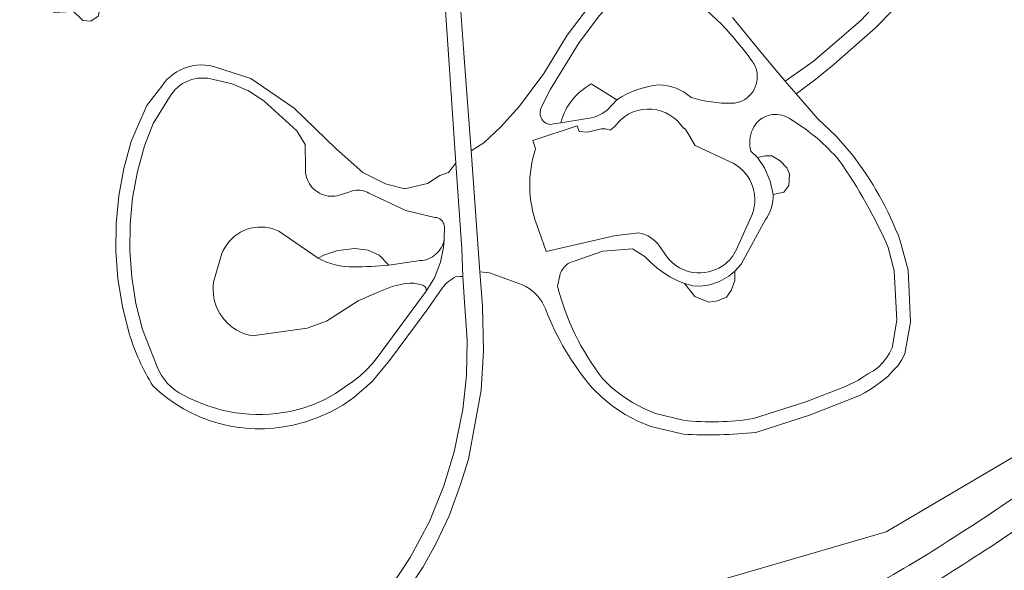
# Model space of a CAD drawing. Header units: metres. Extents: x 151448 to 154749, y 463108 to 465296.
# Tile 446 of 449: x 154552 to 154658, y 465149 to 465208. Entities that reach past the tile are written whole.
import ezdxf

# ---------------------------------------------------------------- set-up
doc = ezdxf.new("R2010")
doc.units = ezdxf.units.M
for name, color, linetype, lineweight in [('B-PV-GW-TALUD_KRUIN-G', 253, 'Continuous', 9), ('B-PV-OG-TERREIN_BEGROEID-GV', 253, 'Continuous', 9), ('B-PV-VH-GESLOTENVERHARDING_ASFALT-GV', 253, 'Continuous', 9), ('B-PV-VH-GESLOTENVERHARDING_BETON-GV', 253, 'Continuous', 9), ('B-PV-VH-OPENVERHARDING_BETONSTRAATSTEEN-GV', 253, 'Continuous', 9)]:
    doc.layers.add(name, color=color, linetype=linetype, lineweight=lineweight)

msp = doc.modelspace()

# ---------------------------------------------------------------- linework, layer by layer
at = {"layer": 'B-PV-GW-TALUD_KRUIN-G'}
for points in [[(154628.974, 465199.112, 0.4415524), (154631.72, 465202.347)], [(154610.49, 465197.022, -0.1785378), (154613.133, 465200.792)], [(154616.54, 465199.479, -0.1224681), (154621.081, 465201.101)], [(154621.081, 465201.101, -0.1868949), (154624.605, 465199.726)], [(154624.605, 465199.726, 0.0723464), (154628.974, 465199.112)]]:
    msp.add_lwpolyline(points, format="xyb", dxfattribs=at)
at = {"layer": 'B-PV-GW-TALUD_KRUIN-G', "flags": 128}
for points in [[(154613.133, 465200.792), (154613.769, 465201.222), (154616.54, 465199.479)], [(154609.299, 465196.821), (154610.49, 465197.022)]]:
    msp.add_lwpolyline(points, dxfattribs=at)
at = {"layer": 'B-PV-OG-TERREIN_BEGROEID-GV', "flags": 128}
for points in [[(154658.759, 465227.149), (154658.336, 465226.667), (154655.083, 465220.546), (154652.268, 465216.152), (154648.275, 465211.103), (154644.527, 465207.257), (154640.063, 465203.328), (154638.072, 465201.713), (154635.936, 465200.144), (154638.3, 465197.424), (154640.259, 465195.582), (154641.911, 465193.674)], [(154554.349, 465212.389), (154546.624, 465209.28), (154439.447, 465166.434), (154427.741, 465152.996), (154428.497, 465152.342), (154440.043, 465165.595), (154546.996, 465208.352), (154553.469, 465210.957), (154553.716, 465210.343), (154554.498, 465209.533), (154555.712, 465208.91), (154557.009, 465208.983), (154557.564, 465209.239), (154558.799, 465208.069), (154559.684, 465208.003), (154560.453, 465208.54), (154561.689, 465213.415), (154562.224, 465215.166), (154563.028, 465216.618), (154563.975, 465217.868), (154567.628, 465222.006), (154570.548, 465225.345), (154569.76, 465225.977)], [(154563.812, 465174.264), (154563.078, 465177.176), (154562.597, 465180.141), (154562.373, 465183.136), (154562.406, 465186.139), (154562.696, 465189.128), (154563.242, 465192.081), (154564.04, 465194.977), (154564.663, 465196.484), (154565.723, 465198.881), (154567.336, 465200.955), (154567.603, 465201.326), (154567.903, 465201.671), (154568.232, 465201.988), (154568.588, 465202.274), (154568.969, 465202.528), (154569.37, 465202.746), (154569.79, 465202.928), (154570.224, 465203.071), (154570.669, 465203.175), (154571.121, 465203.239), (154571.578, 465203.262), (154572.035, 465203.245), (154572.488, 465203.186), (154572.934, 465203.088), (154576.958, 465201.779), (154581.664, 465198.584), (154586.195, 465194.201), (154589.066, 465191.641), (154591.518, 465190.418), (154593.603, 465189.887), (154596.09, 465190.455), (154597.424, 465191.328), (154598.332, 465191.63), (154599.144, 465192.642), (154598.306, 465204.917), (154597.515, 465216.506)], [(154599.142, 465216.651), (154599.983, 465205.032), (154600.126, 465203.055), (154600.79, 465193.964), (154602.168, 465194.844), (154603.989, 465196.556), (154606.037, 465198.822), (154608.654, 465202.326), (154611.195, 465206.463), (154613.491, 465209.51)], [(154629.062, 465208.397), (154632.308, 465204.427), (154634.752, 465201.491), (154637.786, 465203.638), (154642.947, 465208.071), (154647.327, 465212.784)], [(154627.946, 465207.576), (154625.687, 465209.712), (154625.102, 465210.127), (154624.482, 465210.488), (154623.832, 465210.792), (154623.157, 465211.036), (154622.463, 465211.219), (154621.756, 465211.34), (154621.041, 465211.396), (154620.323, 465211.389), (154619.609, 465211.317), (154618.905, 465211.181), (154618.215, 465210.983), (154617.546, 465210.725), (154616.903, 465210.407), (154616.29, 465210.033), (154615.714, 465209.606), (154615.178, 465209.128), (154614.687, 465208.605), (154612.473, 465205.677), (154609.37, 465200.626), (154608.418, 465198.719)], [(154704.016, 465208.712), (154700.703, 465210.177), (154679.055, 465180.922), (154665.59, 465164.528), (154645.684, 465152.818), (154580.941, 465133.994), (154578.139, 465132.2), (154577.548, 465131.916), (154574.596, 465130.499), (154564.512, 465126.997), (154558.399, 465125.045), (154543.167, 465119.84), (154525.409, 465113.87), (154498.752, 465105.055), (154491.483, 465103.379), (154484.233, 465101.836), (154470.223, 465098.855), (154459.403, 465096.534), (154439.396, 465092.241), (154435.712, 465091.509), (154423.846, 465088.954)], [(154560.453, 465208.54), (154559.684, 465208.003), (154558.799, 465208.069), (154557.564, 465209.239)], [(154597.161, 465182.98), (154597.316, 465183.158), (154597.455, 465183.348), (154597.578, 465183.549), (154597.683, 465183.76), (154597.77, 465183.979), (154597.838, 465184.204), (154597.887, 465184.435), (154597.898, 465185.855), (154597.882, 465185.947), (154597.857, 465186.037), (154597.825, 465186.125), (154597.785, 465186.21), (154597.739, 465186.291), (154597.685, 465186.367), (154597.625, 465186.439), (154597.559, 465186.506), (154597.488, 465186.567), (154597.412, 465186.621), (154597.332, 465186.668), (154597.247, 465186.709), (154597.16, 465186.742), (154597.07, 465186.768), (154596.978, 465186.785), (154596.885, 465186.795), (154593.74, 465187.517), (154589.731, 465189.425), (154589.55, 465189.52), (154589.361, 465189.597), (154589.167, 465189.658), (154588.967, 465189.702), (154588.765, 465189.728), (154588.561, 465189.735), (154588.357, 465189.725), (154588.154, 465189.696), (154587.956, 465189.65), (154587.762, 465189.587), (154587.574, 465189.506), (154586.54, 465189.179), (154586.3, 465189.121), (154586.055, 465189.085), (154585.809, 465189.069), (154585.562, 465189.075), (154585.317, 465189.101), (154585.075, 465189.149), (154584.838, 465189.217), (154584.607, 465189.305), (154584.385, 465189.413), (154584.173, 465189.539), (154583.973, 465189.683), (154583.785, 465189.844), (154583.612, 465190.02), (154583.455, 465190.21), (154583.315, 465190.413), (154583.192, 465190.627), (154583.089, 465190.851), (154583.005, 465191.083), (154582.941, 465191.322), (154582.897, 465191.565), (154582.875, 465191.811), (154582.874, 465192.057), (154582.894, 465192.303), (154582.849, 465194.667), (154581.962, 465196.157), (154578.376, 465199.391), (154576.714, 465200.461), (154574.942, 465201.221), (154572.95, 465201.67), (154572.613, 465201.757), (154572.27, 465201.816), (154571.923, 465201.845), (154571.575, 465201.845), (154571.228, 465201.815), (154570.885, 465201.757), (154570.548, 465201.669), (154570.22, 465201.553), (154569.902, 465201.41), (154569.598, 465201.241), (154569.309, 465201.047), (154569.038, 465200.829), (154568.786, 465200.589), (154568.555, 465200.328), (154568.347, 465200.049), (154566.416, 465196.917), (154565.467, 465194.517), (154564.704, 465191.746), (154564.182, 465188.919), (154563.904, 465186.058), (154563.872, 465183.184), (154564.087, 465180.317), (154564.547, 465177.48), (154565.249, 465174.692), (154566.823, 465170.662)], [(154613.133, 465200.792), (154613.769, 465201.222), (154616.54, 465199.479)], [(154635.453, 465197.32), (154635.257, 465197.46), (154635.05, 465197.584), (154634.833, 465197.689), (154634.607, 465197.775), (154634.375, 465197.841), (154634.138, 465197.887), (154633.898, 465197.912), (154633.657, 465197.917), (154633.416, 465197.901), (154633.178, 465197.864), (154632.943, 465197.807), (154632.715, 465197.73), (154632.493, 465197.634), (154632.281, 465197.519), (154632.08, 465197.386), (154631.891, 465197.236), (154631.715, 465197.071), (154631.536, 465196.83), (154631.377, 465196.575), (154631.242, 465196.307), (154631.129, 465196.029), (154631.041, 465195.742), (154630.977, 465195.449), (154630.939, 465195.151), (154630.927, 465194.851), (154630.94, 465194.552), (154630.978, 465194.254), (154631.042, 465193.961), (154631.763, 465193.277), (154632.58, 465193.439), (154633.328, 465193.434), (154634.23, 465192.911), (154634.928, 465192.161), (154635.219, 465191.508), (154635.159, 465190.235), (154634.612, 465189.514), (154633.466, 465189.27), (154633.462, 465188.908), (154633.428, 465188.549), (154633.364, 465188.193), (154633.272, 465187.844), (154633.151, 465187.504), (154633.003, 465187.174), (154632.828, 465186.858), (154632.628, 465186.557), (154629.998, 465181.75), (154629.311, 465180.979), (154629.325, 465179.972), (154628.898, 465178.895), (154628.4, 465178.16), (154627.426, 465177.762), (154626.501, 465177.64), (154624.999, 465178.255), (154623.862, 465179.644), (154623.064, 465179.978), (154622.296, 465180.376), (154621.563, 465180.835), (154620.87, 465181.352), (154620.221, 465181.924), (154619.622, 465182.547), (154618.232, 465183.381), (154615.047, 465183.138), (154611.952, 465182.061), (154611.779, 465182.016), (154611.61, 465181.956), (154611.448, 465181.881), (154611.292, 465181.792), (154611.145, 465181.69), (154611.008, 465181.575), (154610.881, 465181.449), (154610.766, 465181.312), (154610.663, 465181.166), (154610.573, 465181.011), (154610.498, 465180.849), (154610.437, 465180.681), (154610.391, 465180.508), (154610.146, 465179.351)], [(154609.299, 465196.821), (154610.49, 465197.022)], [(154581.213, 465165.831), (154582.498, 465166.154), (154583.75, 465166.588), (154584.959, 465167.131), (154586.115, 465167.777), (154587.211, 465168.523), (154587.998, 465169.046), (154588.74, 465169.63), (154589.435, 465170.271), (154590.076, 465170.966), (154590.66, 465171.709), (154595.923, 465178.806), (154595.936, 465178.982), (154595.9, 465179.17), (154595.801, 465179.309), (154595.572, 465179.466), (154595.097, 465179.583), (154594.585, 465179.668), (154594.172, 465179.682), (154593.533, 465179.596), (154592.855, 465179.48), (154592.248, 465179.309), (154590.625, 465178.673), (154588.58, 465177.759), (154585.15, 465175.588), (154583.072, 465174.825), (154577.116, 465174.002), (154576.687, 465174.097), (154576.268, 465174.229), (154575.862, 465174.396), (154575.472, 465174.597), (154575.1, 465174.831), (154574.75, 465175.096), (154574.424, 465175.39), (154574.124, 465175.71), (154573.852, 465176.055), (154573.611, 465176.423), (154573.403, 465176.809), (154573.228, 465177.212), (154573.088, 465177.628), (154572.984, 465178.054), (154572.917, 465178.488), (154572.888, 465178.927), (154572.896, 465179.366), (154572.942, 465179.802), (154573.832, 465182.874), (154573.991, 465183.232), (154574.181, 465183.576), (154574.399, 465183.901), (154574.645, 465184.207), (154574.916, 465184.491), (154575.211, 465184.749), (154575.527, 465184.982), (154575.862, 465185.186), (154576.213, 465185.361), (154576.578, 465185.505), (154576.954, 465185.616), (154577.338, 465185.695), (154577.728, 465185.74), (154578.12, 465185.752), (154578.512, 465185.729), (154578.9, 465185.673), (154579.282, 465185.584), (154579.655, 465185.462), (154580.015, 465185.308), (154584.248, 465182.388), (154584.946, 465182.741), (154586.362, 465183.202), (154588.201, 465183.417), (154589.672, 465183.24), (154590.863, 465182.715), (154591.908, 465181.643), (154595.278, 465182.122), (154595.513, 465182.143), (154595.745, 465182.183), (154595.972, 465182.243), (154596.194, 465182.322), (154596.409, 465182.42), (154596.614, 465182.536), (154596.809, 465182.668), (154596.991, 465182.817), (154597.161, 465182.98)], [(154647.207, 465184.269), (154648.049, 465181.102), (154648.304, 465175.459), (154647.693, 465172.052), (154647.342, 465171.382), (154646.935, 465170.744), (154646.352, 465170.178), (154645.859, 465169.594), (154645.194, 465169.09), (154644.529, 465168.597), (154643.944, 465168.208), (154643.394, 465167.875), (154642.805, 465167.558), (154637.506, 465165.45), (154631.588, 465163.557)], [(154645.707, 465171.605), (154646.044, 465172.133), (154646.335, 465172.689), (154646.823, 465175.699), (154646.551, 465181.026), (154645.9, 465183.532)], [(154527.467, 465116.494), (154563.556, 465128.509), (154572.172, 465131.46), (154575.164, 465132.72), (154576.787, 465133.502), (154578.068, 465134.12), (154583.915, 465138.166), (154586.762, 465140.727), (154589.822, 465143.906), (154591.98, 465146.668), (154594.213, 465150.049), (154596.297, 465153.946), (154597.859, 465157.781), (154598.966, 465161.469), (154599.881, 465166.025), (154600.282, 465169.724), (154600.358, 465173.566), (154600.063, 465177.615), (154599.897, 465180.408), (154599.619, 465180.423), (154599.194, 465180.424)], [(154608.82, 465176.913), (154608.659, 465177.289), (154608.464, 465177.648), (154608.239, 465177.989), (154607.983, 465178.308), (154607.7, 465178.603), (154607.392, 465178.872), (154607.061, 465179.112), (154606.711, 465179.322), (154606.342, 465179.499), (154602.784, 465180.806), (154601.743, 465180.915), (154602.015, 465177.186), (154602.132, 465172.389), (154601.865, 465168.142), (154601.511, 465166.145), (154600.524, 465160.677), (154599.659, 465157.932), (154598.426, 465154.545), (154596.98, 465151.527), (154595.6, 465149.035), (154593.644, 465146.143)], [(154597.67, 465179.158), (154596.12, 465176.917), (154594.769, 465175.113), (154591.972, 465171.33), (154590.081, 465169.074), (154588.108, 465167.321), (154586.904, 465166.501), (154585.632, 465165.791), (154584.304, 465165.194), (154582.928, 465164.716), (154581.515, 465164.361)], [(154631.337, 465165.052), (154637, 465166.863), (154641.281, 465168.524), (154642.671, 465169.211), (154643.166, 465169.519), (154643.71, 465169.877), (154644.305, 465170.221), (154644.902, 465170.645), (154645.325, 465171.108), (154645.707, 465171.605)], [(154614.995, 465169.397), (154615.991, 465168.426), (154617.075, 465167.554), (154618.236, 465166.787), (154619.464, 465166.134), (154620.749, 465165.6), (154623.709, 465164.871)], [(154623.745, 465163.372), (154620.239, 465164.19), (154618.823, 465164.778), (154617.47, 465165.498), (154616.19, 465166.342), (154614.996, 465167.303), (154613.898, 465168.373)], [(154580.941, 465133.994), (154645.684, 465152.818), (154665.59, 465164.528)]]:
    msp.add_lwpolyline(points, dxfattribs=at)
at = {"layer": 'B-PV-OG-TERREIN_BEGROEID-GV'}
for points in [[(154631.214, 465203.641, 0.0304132), (154627.946, 465207.576)], [(154631.72, 465202.347, 0.1221587), (154631.214, 465203.641)], [(154628.974, 465199.112, 0.4415524), (154631.72, 465202.347)], [(154610.49, 465197.022, -0.1785378), (154613.133, 465200.792)], [(154616.54, 465199.479, -0.1224681), (154621.081, 465201.101)], [(154621.081, 465201.101, -0.1868949), (154624.605, 465199.726)], [(154624.605, 465199.726, 0.0723464), (154628.974, 465199.112)], [(154608.418, 465198.719, 0.5272691), (154609.299, 465196.821)], [(154640.604, 465192.938, 0.0796163), (154635.453, 465197.32)], [(154641.911, 465193.674, -0.0750414), (154647.207, 465184.269)], [(154645.9, 465183.532, 0.0501918), (154640.604, 465192.938)], [(154599.194, 465180.424, 0.1075354), (154597.67, 465179.158)], [(154610.146, 465179.351, 0.1023552), (154614.995, 465169.397)], [(154613.898, 465168.373, -0.0857525), (154608.82, 465176.913)], [(154566.409, 465168.566, -0.0696112), (154563.812, 465174.264)], [(154566.823, 465170.662, 0.1871023), (154569.699, 465167.584)], [(154581.515, 465164.361, -0.2513749), (154566.409, 465168.566)], [(154569.699, 465167.584, 0.1770831), (154581.213, 465165.831)], [(154652.987, 465152.227, 0.0438182), (154670.564, 465165.374)], [(154623.709, 465164.871, 0.0656794), (154631.337, 465165.052)], [(154631.588, 465163.557, -0.0383779), (154623.745, 465163.372)], [(154672.619, 465163.187, -0.043845), (154654.606, 465149.701)], [(154635.018, 465142.553, 0.0459287), (154652.987, 465152.227)], [(154654.606, 465149.701, -0.0457886), (154636.192, 465139.792)]]:
    msp.add_lwpolyline(points, format="xyb", dxfattribs=at)
at = {"layer": 'B-PV-VH-GESLOTENVERHARDING_ASFALT-GV', "flags": 128}
for points in [[(154608.418, 465198.719), (154609.37, 465200.626), (154612.473, 465205.677), (154614.687, 465208.605), (154615.178, 465209.128), (154615.714, 465209.606), (154616.29, 465210.033), (154616.903, 465210.407), (154617.546, 465210.725), (154618.215, 465210.983), (154618.905, 465211.181), (154619.609, 465211.317), (154620.323, 465211.389), (154621.041, 465211.396), (154621.756, 465211.34), (154622.463, 465211.219), (154623.157, 465211.036), (154623.832, 465210.792), (154624.482, 465210.488), (154625.102, 465210.127), (154625.687, 465209.712), (154627.946, 465207.576)], [(154613.491, 465209.51), (154611.195, 465206.463), (154608.654, 465202.326), (154606.037, 465198.822), (154603.989, 465196.556), (154602.168, 465194.844), (154600.79, 465193.964), (154601.743, 465180.922), (154601.743, 465180.915), (154602.784, 465180.806), (154606.342, 465179.499), (154606.711, 465179.322), (154607.061, 465179.112), (154607.392, 465178.872), (154607.7, 465178.603), (154607.983, 465178.308), (154608.239, 465177.989), (154608.464, 465177.648), (154608.659, 465177.289), (154608.82, 465176.913)], [(154634.752, 465201.491), (154632.308, 465204.427), (154629.062, 465208.397)], [(154599.144, 465192.642), (154598.332, 465191.63), (154597.424, 465191.328), (154596.09, 465190.455), (154593.603, 465189.887), (154591.518, 465190.418), (154589.066, 465191.641), (154586.195, 465194.201), (154581.664, 465198.584), (154576.958, 465201.779), (154572.934, 465203.088), (154572.488, 465203.186), (154572.035, 465203.245), (154571.578, 465203.262), (154571.121, 465203.239), (154570.669, 465203.175), (154570.224, 465203.071), (154569.79, 465202.928), (154569.37, 465202.746), (154568.969, 465202.528), (154568.588, 465202.274), (154568.232, 465201.988), (154567.903, 465201.671), (154567.603, 465201.326), (154567.336, 465200.955), (154565.723, 465198.881), (154564.663, 465196.484), (154564.04, 465194.977), (154563.242, 465192.081), (154562.696, 465189.128), (154562.406, 465186.139), (154562.373, 465183.136), (154562.597, 465180.141), (154563.078, 465177.176), (154563.812, 465174.264)], [(154566.823, 465170.662), (154565.249, 465174.692), (154564.547, 465177.48), (154564.087, 465180.317), (154563.872, 465183.184), (154563.904, 465186.058), (154564.182, 465188.919), (154564.704, 465191.746), (154565.467, 465194.517), (154566.416, 465196.917), (154568.347, 465200.049), (154568.555, 465200.328), (154568.786, 465200.589), (154569.038, 465200.829), (154569.309, 465201.047), (154569.598, 465201.241), (154569.902, 465201.41), (154570.22, 465201.553), (154570.548, 465201.669), (154570.885, 465201.757), (154571.228, 465201.815), (154571.575, 465201.845), (154571.923, 465201.845), (154572.27, 465201.816), (154572.613, 465201.757), (154572.95, 465201.67), (154574.942, 465201.221), (154576.714, 465200.461), (154578.376, 465199.391), (154581.962, 465196.157), (154582.849, 465194.667), (154582.894, 465192.303), (154582.874, 465192.057), (154582.875, 465191.811), (154582.897, 465191.565), (154582.941, 465191.322), (154583.005, 465191.083), (154583.089, 465190.851), (154583.192, 465190.627), (154583.315, 465190.413), (154583.455, 465190.21)], [(154641.911, 465193.674), (154640.259, 465195.582), (154638.3, 465197.424), (154635.936, 465200.144), (154634.92, 465201.3), (154634.752, 465201.491)], [(154616.54, 465199.479), (154615.499, 465198.37)], [(154613.134, 465197.423), (154610.49, 465197.022), (154609.299, 465196.821)], [(154610.146, 465179.351), (154610.391, 465180.508), (154610.437, 465180.681), (154610.498, 465180.849), (154610.573, 465181.011), (154610.663, 465181.166), (154610.766, 465181.312), (154610.881, 465181.449), (154611.008, 465181.575), (154611.145, 465181.69), (154611.292, 465181.792), (154611.448, 465181.881), (154611.61, 465181.956), (154611.779, 465182.016), (154611.952, 465182.061), (154615.047, 465183.138), (154618.232, 465183.381), (154619.622, 465182.547), (154620.221, 465181.924), (154620.87, 465181.352), (154621.563, 465180.835), (154622.296, 465180.376), (154623.064, 465179.978), (154623.862, 465179.644), (154624.782, 465179.407), (154625.614, 465179.362), (154626.608, 465179.516), (154627.665, 465179.877), (154628.65, 465180.446), (154629.311, 465180.979), (154629.998, 465181.75), (154632.628, 465186.557), (154632.828, 465186.858), (154633.003, 465187.174), (154633.151, 465187.504), (154633.272, 465187.844), (154633.364, 465188.193), (154633.428, 465188.549), (154633.462, 465188.908), (154633.466, 465189.27), (154633.149, 465190.691), (154632.513, 465192.149), (154631.763, 465193.277), (154631.042, 465193.961), (154630.978, 465194.254), (154630.94, 465194.552), (154630.927, 465194.851), (154630.939, 465195.151), (154630.977, 465195.449), (154631.041, 465195.742), (154631.129, 465196.029), (154631.242, 465196.307), (154631.377, 465196.575), (154631.536, 465196.83), (154631.715, 465197.071), (154631.891, 465197.236), (154632.08, 465197.386), (154632.281, 465197.519), (154632.493, 465197.634), (154632.715, 465197.73), (154632.943, 465197.807), (154633.178, 465197.864), (154633.416, 465197.901), (154633.657, 465197.917), (154633.898, 465197.912), (154634.138, 465197.887), (154634.375, 465197.841), (154634.607, 465197.775), (154634.833, 465197.689), (154635.05, 465197.584), (154635.257, 465197.46), (154635.453, 465197.32)], [(154607.758, 465194.206), (154607.644, 465194.553), (154607.467, 465195.088), (154612.263, 465196.674), (154612.464, 465196.076), (154613.379, 465196.005), (154614.844, 465196.355)], [(154615.823, 465196.226), (154616.187, 465196.505)], [(154623.749, 465196.416), (154623.839, 465196.421), (154624.022, 465196.257), (154625.027, 465194.574), (154628.74, 465192.838)], [(154599.194, 465180.424), (154599.619, 465180.423), (154599.897, 465180.408), (154599.776, 465183.386), (154599.144, 465192.642)], [(154583.455, 465190.21), (154583.612, 465190.02), (154583.785, 465189.844), (154583.973, 465189.683), (154584.173, 465189.539), (154584.385, 465189.413), (154584.607, 465189.305), (154584.838, 465189.217), (154585.075, 465189.149), (154585.317, 465189.101), (154585.562, 465189.075), (154585.809, 465189.069), (154586.055, 465189.085), (154586.3, 465189.121), (154586.54, 465189.179), (154587.574, 465189.506), (154587.762, 465189.587), (154587.956, 465189.65), (154588.154, 465189.696), (154588.357, 465189.725), (154588.561, 465189.735), (154588.765, 465189.728), (154588.967, 465189.702), (154589.167, 465189.658), (154589.361, 465189.597), (154589.55, 465189.52), (154589.731, 465189.425), (154593.74, 465187.517), (154596.885, 465186.795), (154596.978, 465186.785), (154597.07, 465186.768), (154597.16, 465186.742), (154597.247, 465186.709), (154597.332, 465186.668), (154597.412, 465186.621), (154597.488, 465186.567), (154597.559, 465186.506), (154597.625, 465186.439), (154597.685, 465186.367), (154597.739, 465186.291), (154597.785, 465186.21), (154597.825, 465186.125), (154597.857, 465186.037), (154597.882, 465185.947), (154597.898, 465185.855), (154597.887, 465184.435), (154597.795, 465183.523), (154597.477, 465181.964), (154596.827, 465180.275), (154595.923, 465178.806), (154590.66, 465171.709), (154590.076, 465170.966), (154589.435, 465170.271), (154588.74, 465169.63), (154587.998, 465169.046), (154587.211, 465168.523), (154586.115, 465167.777), (154584.959, 465167.131), (154583.75, 465166.588), (154582.498, 465166.154), (154581.213, 465165.831)], [(154631.174, 465187.091), (154629.61, 465183.568)], [(154584.248, 465182.388), (154580.015, 465185.308), (154579.655, 465185.462), (154579.282, 465185.584), (154578.9, 465185.673), (154578.512, 465185.729), (154578.12, 465185.752), (154577.728, 465185.74), (154577.338, 465185.695), (154576.954, 465185.616), (154576.578, 465185.505), (154576.213, 465185.361), (154575.862, 465185.186), (154575.527, 465184.982), (154575.211, 465184.749), (154574.916, 465184.491), (154574.645, 465184.207), (154574.399, 465183.901), (154574.181, 465183.576), (154573.991, 465183.232), (154573.832, 465182.874), (154572.942, 465179.802), (154572.896, 465179.366), (154572.888, 465178.927), (154572.917, 465178.488), (154572.984, 465178.054), (154573.088, 465177.628), (154573.228, 465177.212), (154573.403, 465176.809), (154573.611, 465176.423), (154573.852, 465176.055), (154574.124, 465175.71), (154574.424, 465175.39), (154574.75, 465175.096), (154575.1, 465174.831), (154575.472, 465174.597), (154575.862, 465174.396), (154576.268, 465174.229), (154576.687, 465174.097), (154577.116, 465174.002), (154583.072, 465174.825), (154585.15, 465175.588), (154588.58, 465177.759), (154590.625, 465178.673), (154592.248, 465179.309), (154592.855, 465179.48), (154593.533, 465179.596), (154594.172, 465179.682), (154594.585, 465179.668), (154595.097, 465179.583), (154595.572, 465179.466), (154595.801, 465179.309), (154595.9, 465179.17), (154595.936, 465178.982), (154595.923, 465178.806), (154596.827, 465180.275), (154597.477, 465181.964), (154597.795, 465183.523), (154597.887, 465184.435), (154597.838, 465184.204), (154597.77, 465183.979), (154597.683, 465183.76), (154597.578, 465183.549)], [(154618.883, 465185.123), (154616.262, 465184.804), (154608.899, 465183.105), (154607.895, 465185.972)], [(154597.578, 465183.549), (154597.455, 465183.348), (154597.316, 465183.158), (154597.161, 465182.98), (154596.991, 465182.817), (154596.809, 465182.668), (154596.614, 465182.536), (154596.409, 465182.42), (154596.194, 465182.322), (154595.972, 465182.243), (154595.745, 465182.183), (154595.513, 465182.143), (154595.278, 465182.122), (154591.908, 465181.643)], [(154621.89, 465182.654), (154621.198, 465183.632)], [(154631.588, 465163.557), (154637.506, 465165.45), (154642.805, 465167.558), (154643.394, 465167.875), (154643.944, 465168.208), (154644.529, 465168.597), (154645.194, 465169.09), (154645.859, 465169.594), (154646.352, 465170.178), (154646.935, 465170.744), (154647.342, 465171.382), (154647.693, 465172.052), (154648.304, 465175.459), (154648.049, 465181.102), (154647.207, 465184.269)], [(154645.9, 465183.532), (154646.551, 465181.026), (154646.823, 465175.699)], [(154581.515, 465164.361), (154582.928, 465164.716), (154584.304, 465165.194), (154585.632, 465165.791), (154586.904, 465166.501), (154588.108, 465167.321), (154590.081, 465169.074), (154591.972, 465171.33), (154594.769, 465175.113), (154596.12, 465176.917), (154597.67, 465179.158)], [(154646.823, 465175.699), (154646.335, 465172.689), (154646.044, 465172.133), (154645.707, 465171.605), (154645.325, 465171.108), (154644.902, 465170.645), (154644.305, 465170.221), (154643.71, 465169.877), (154643.166, 465169.519), (154642.671, 465169.211), (154641.281, 465168.524), (154637, 465166.863), (154631.337, 465165.052)], [(154623.709, 465164.871), (154620.749, 465165.6), (154619.464, 465166.134), (154618.236, 465166.787), (154617.075, 465167.554), (154615.991, 465168.426), (154614.995, 465169.397)], [(154613.898, 465168.373), (154614.996, 465167.303), (154616.19, 465166.342), (154617.47, 465165.498), (154618.823, 465164.778), (154620.239, 465164.19), (154623.745, 465163.372)]]:
    msp.add_lwpolyline(points, dxfattribs=at)
at = {"layer": 'B-PV-VH-GESLOTENVERHARDING_ASFALT-GV'}
for points in [[(154627.946, 465207.576, -0.0304132), (154631.214, 465203.641)], [(154631.214, 465203.641, -0.1221587), (154631.72, 465202.347)], [(154631.72, 465202.347, -0.4415524), (154628.974, 465199.112)], [(154621.081, 465201.101, 0.1224681), (154616.54, 465199.479)], [(154624.605, 465199.726, 0.1868949), (154621.081, 465201.101)], [(154628.974, 465199.112, -0.0723464), (154624.605, 465199.726)], [(154609.299, 465196.821, -0.5272691), (154608.418, 465198.719)], [(154615.499, 465198.37, -0.1449814), (154613.134, 465197.423)], [(154616.652, 465197.012, -0.4987989), (154623.749, 465196.416)], [(154635.453, 465197.32, -0.0796163), (154640.604, 465192.938)], [(154614.844, 465196.355, -0.1071418), (154615.823, 465196.226)], [(154616.187, 465196.505, 0.0781325), (154616.652, 465197.012)], [(154607.895, 465185.972, -0.1684457), (154607.758, 465194.206)], [(154647.207, 465184.269, 0.0750414), (154641.911, 465193.674)], [(154628.74, 465192.838, -0.4037152), (154631.174, 465187.091)], [(154640.604, 465192.938, -0.0501918), (154645.9, 465183.532)], [(154621.198, 465183.632, 0.2112418), (154618.883, 465185.123)], [(154629.61, 465183.568, -0.1130894), (154628.274, 465181.747)], [(154588.06, 465181.446, -0.1326752), (154584.248, 465182.388)], [(154625.239, 465180.787, -0.2357386), (154621.89, 465182.654)], [(154591.908, 465181.643, -0.028332), (154588.06, 465181.446)], [(154628.274, 465181.747, -0.1713836), (154625.239, 465180.787)], [(154597.67, 465179.158, -0.1075354), (154599.194, 465180.424)], [(154614.995, 465169.397, -0.1023552), (154610.146, 465179.351)], [(154608.82, 465176.913, 0.0857525), (154613.898, 465168.373)], [(154563.812, 465174.264, 0.0696112), (154566.409, 465168.566)], [(154569.699, 465167.584, -0.1871023), (154566.823, 465170.662)], [(154566.409, 465168.566, 0.2513749), (154581.515, 465164.361)], [(154581.213, 465165.831, -0.1770831), (154569.699, 465167.584)], [(154670.564, 465165.374, -0.0438182), (154652.987, 465152.227)], [(154631.337, 465165.052, -0.0656794), (154623.709, 465164.871)], [(154623.745, 465163.372, 0.0383779), (154631.588, 465163.557)], [(154654.606, 465149.701, 0.043845), (154672.619, 465163.187)], [(154652.987, 465152.227, -0.0459287), (154635.018, 465142.553)], [(154636.192, 465139.792, 0.0457886), (154654.606, 465149.701)]]:
    msp.add_lwpolyline(points, format="xyb", dxfattribs=at)
at = {"layer": 'B-PV-VH-GESLOTENVERHARDING_BETON-GV'}
for points in [[(154623.749, 465196.416, 0.4987989), (154616.652, 465197.012)], [(154615.823, 465196.226, 0.1071418), (154614.844, 465196.355)], [(154616.652, 465197.012, -0.0781325), (154616.187, 465196.505)], [(154607.758, 465194.206, 0.1684457), (154607.895, 465185.972)], [(154631.174, 465187.091, 0.4037152), (154628.74, 465192.838)], [(154618.883, 465185.123, -0.2112418), (154621.198, 465183.632)], [(154628.274, 465181.747, 0.1130894), (154629.61, 465183.568)], [(154621.89, 465182.654, 0.2357386), (154625.239, 465180.787)], [(154625.239, 465180.787, 0.1713836), (154628.274, 465181.747)]]:
    msp.add_lwpolyline(points, format="xyb", dxfattribs=at)
at = {"layer": 'B-PV-VH-GESLOTENVERHARDING_BETON-GV', "flags": 128}
for points in [[(154612.263, 465196.674), (154607.467, 465195.088), (154607.644, 465194.553), (154607.758, 465194.206)], [(154614.844, 465196.355), (154613.379, 465196.005), (154612.464, 465196.076), (154612.263, 465196.674)], [(154616.187, 465196.505), (154615.823, 465196.226)], [(154628.74, 465192.838), (154625.027, 465194.574), (154624.022, 465196.257), (154623.839, 465196.421), (154623.749, 465196.416)], [(154629.61, 465183.568), (154631.174, 465187.091)], [(154607.895, 465185.972), (154608.899, 465183.105), (154616.262, 465184.804), (154618.883, 465185.123)], [(154621.198, 465183.632), (154621.89, 465182.654)]]:
    msp.add_lwpolyline(points, dxfattribs=at)
at = {"layer": 'B-PV-VH-OPENVERHARDING_BETONSTRAATSTEEN-GV', "flags": 128}
for points in [[(154580.941, 465133.994), (154584.025, 465136.202), (154588.066, 465139.616), (154591.012, 465142.672), (154593.644, 465146.143), (154595.6, 465149.035), (154596.98, 465151.527), (154598.426, 465154.545), (154599.659, 465157.932), (154600.524, 465160.677), (154601.511, 465166.145), (154601.865, 465168.142), (154602.132, 465172.389), (154602.015, 465177.186), (154601.743, 465180.915), (154601.743, 465180.922), (154600.79, 465193.964), (154600.126, 465203.055), (154599.983, 465205.032), (154599.142, 465216.651), (154597.282, 465242.333), (154597.169, 465243.327)], [(154597.515, 465216.506), (154598.306, 465204.917), (154599.144, 465192.642), (154599.776, 465183.386), (154599.897, 465180.408), (154600.063, 465177.615), (154600.358, 465173.566), (154600.282, 465169.724), (154599.881, 465166.025), (154598.966, 465161.469), (154597.859, 465157.781), (154596.297, 465153.946), (154594.213, 465150.049), (154591.98, 465146.668)], [(154616.54, 465199.479), (154613.769, 465201.222), (154613.133, 465200.792)], [(154615.499, 465198.37), (154616.54, 465199.479)], [(154610.49, 465197.022), (154613.134, 465197.423)], [(154591.908, 465181.643), (154590.863, 465182.715), (154589.672, 465183.24), (154588.201, 465183.417), (154586.362, 465183.202), (154584.946, 465182.741), (154584.248, 465182.388)]]:
    msp.add_lwpolyline(points, dxfattribs=at)
for points in [[(154656.163, 465229.661), (154656.617, 465229.184), (154656.862, 465228.613), (154656.928, 465228.066), (154656.878, 465227.603), (154654.269, 465222.56), (154651.495, 465218.15), (154647.327, 465212.784), (154642.947, 465208.071), (154637.786, 465203.638), (154634.752, 465201.491), (154634.92, 465201.3), (154635.936, 465200.144), (154638.072, 465201.713), (154640.063, 465203.328), (154644.527, 465207.257), (154648.275, 465211.103), (154652.268, 465216.152), (154655.083, 465220.546), (154658.336, 465226.667), (154658.759, 465227.149), (154659.305, 465227.549), (154659.788, 465227.752), (154660.476, 465227.83)], [(154631.763, 465193.277), (154632.513, 465192.149), (154633.149, 465190.691), (154633.466, 465189.27), (154634.612, 465189.514), (154635.159, 465190.235), (154635.219, 465191.508), (154634.928, 465192.161), (154634.23, 465192.911), (154633.328, 465193.434), (154632.58, 465193.439)], [(154629.311, 465180.979), (154628.65, 465180.446), (154627.665, 465179.877), (154626.608, 465179.516), (154625.614, 465179.362), (154624.782, 465179.407), (154623.862, 465179.644), (154624.999, 465178.255), (154626.501, 465177.64), (154627.426, 465177.762), (154628.4, 465178.16), (154628.898, 465178.895), (154629.325, 465179.972)]]:
    msp.add_lwpolyline(points, close=True, dxfattribs=at)
at = {"layer": 'B-PV-VH-OPENVERHARDING_BETONSTRAATSTEEN-GV'}
for points in [[(154613.133, 465200.792, 0.1785378), (154610.49, 465197.022)], [(154613.134, 465197.423, 0.1449814), (154615.499, 465198.37)], [(154584.248, 465182.388, 0.1326752), (154588.06, 465181.446)], [(154588.06, 465181.446, 0.028332), (154591.908, 465181.643)]]:
    msp.add_lwpolyline(points, format="xyb", dxfattribs=at)

doc.saveas('drawing.dxf')
